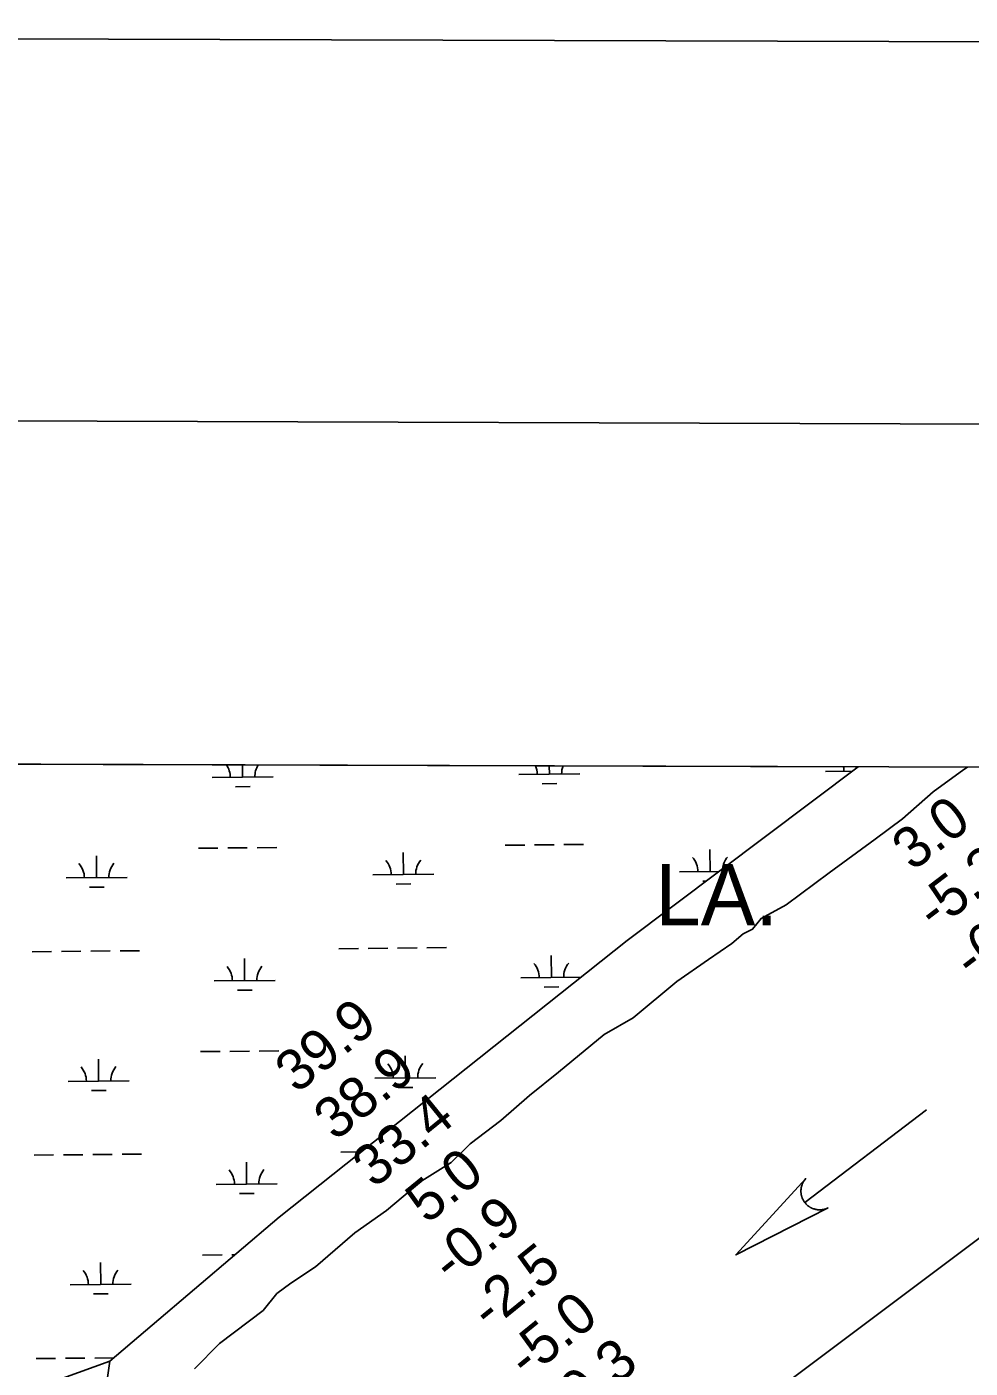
# Model space of a CAD drawing. Extents: x 3146026 to 3183936, y 897894 to 923344.
# Drawn here: x 3152796 to 3154340, y 920567 to 922761 of the extents above; entities that cross this region are included whole.
import ezdxf

# ---------------------------------------------------------------- set-up
doc = ezdxf.new("R2010")
doc.units = 0
for name, color, linetype in [('G-ANNO-NPLT', 7, 'Continuous'), ('V-ANNO-SYMB', 7, 'Continuous'), ('V-GRID-FRAM', 7, 'Continuous'), ('V-RIVR-EDGE', 7, 'Continuous'), ('V-RIVR-RANG', 7, 'Continuous'), ('V-RRAP-FSHR', 7, 'Continuous'), ('V-SITE-VEGE', 7, 'Continuous'), ('V-STRM-FLOW', 7, 'Continuous'), ('V-TOPO-BNDY', 7, 'Continuous'), ('V-TOPO-GNAM-IDEN', 7, 'Continuous'), ('V-WETL-SWMP', 7, 'Continuous')]:
    doc.layers.add(name, color=color, linetype=linetype)

msp = doc.modelspace()

# ---------------------------------------------------------------- linework, layer by layer
at = {"layer": 'G-ANNO-NPLT'}
msp.add_lwpolyline([(3146609.3, 898594.5), (3183275.8, 898477.1), (3183353.1, 922643.7), (3146686.6, 922761)], close=True, dxfattribs=at)
at = {"layer": 'V-ANNO-SYMB'}
msp.add_lwpolyline([(3149361.4, 899210.7), (3182444.4, 899104.8), (3182517.8, 922021.3), (3149434.7, 922127.2), (3149361.4, 899210.7)], dxfattribs=at)
at = {"layer": 'V-GRID-FRAM'}
msp.add_lwpolyline([(3150311.9, 921563.1), (3181637, 921462.9), (3181586.7, 903274.3), (3150245.8, 903374.5), (3150311.9, 921563.1)], dxfattribs=at)
at = {"layer": 'V-RIVR-EDGE'}
for points in [[(3154335.1, 921550.2), (3154329.3, 921546.5), (3154279.2, 921510.1), (3154228.8, 921465.6), (3154184, 921432.7), (3154108.7, 921377.2), (3154038.4, 921324.9), (3153997.5, 921303), (3153983.7, 921285.3), (3153968, 921277.6), (3153949.6, 921262), (3153911.6, 921235.5), (3153859.7, 921199.5), (3153788.3, 921140.4), (3153740.7, 921113.2), (3153666.1, 921051.4), (3153618.8, 921013.2), (3153571.6, 920972.2), (3153521.8, 920934), (3153490.5, 920903.9), (3153442.6, 920873.6), (3153385, 920825.1), (3153332.8, 920788.7)], [(3153332.8, 920788.7), (3153268.6, 920732.9), (3153228.5, 920706.2), (3153205.4, 920689.3), (3153182.8, 920661.9), (3153111.4, 920607.7), (3153070.6, 920566.5)]]:
    msp.add_lwpolyline(points, dxfattribs=at)
at = {"layer": 'V-RRAP-FSHR'}
msp.add_lwpolyline([(3152922.4, 921553.7), (3152922.4, 921554.8)], dxfattribs=at)
at = {"layer": 'V-SITE-VEGE'}
for p, q in [((3154156.3, 921550.8), (3150311.9, 921563.1)), ((3153778.6, 921266.6), (3154156.3, 921550.8)), ((3153209.3, 920814.1), (3153778.6, 921266.6)), ((3152932.2, 920578.6), (3153209.3, 920814.1)), ((3152915.2, 920462.9), (3152932.2, 920578.6))]:
    msp.add_line(p, q, dxfattribs=at)
at = {"layer": 'V-STRM-FLOW'}
msp.add_line((3154268.2, 920990.1), (3154069, 920838.3), dxfattribs=at)
msp.add_lwpolyline([(3154107.1, 920829.6), (3153956.4, 920752.5), (3154070.7, 920877.3), (3154068.8, 920875), (3154067.2, 920872.6), (3154066.6, 920871.5), (3154066.1, 920870.6), (3154065.5, 920869.5), (3154065, 920868.4), (3154064.7, 920867.4), (3154064.2, 920866), (3154063.8, 920864.5), (3154063.6, 920863.7), (3154063.3, 920862.6), (3154063.1, 920861.1), (3154062.9, 920860), (3154062.8, 920858.7), (3154062.8, 920857.9), (3154062.8, 920857), (3154062.8, 920855.9), (3154062.8, 920854.9), (3154062.9, 920853.9), (3154063, 920853.1), (3154063.2, 920851.9), (3154063.4, 920850.8), (3154063.6, 920849.8), (3154063.9, 920848.8), (3154064.1, 920847.9), (3154064.4, 920847.1), (3154064.6, 920846.4), (3154065, 920845.5), (3154065.4, 920844.5), (3154065.8, 920843.7), (3154066.2, 920842.8), (3154066.7, 920842), (3154067.2, 920841.1), (3154067.6, 920840.4), (3154068.3, 920839.4), (3154069, 920838.3), (3154069.3, 920838), (3154069.7, 920837.5), (3154070.1, 920837), (3154070.6, 920836.4), (3154071.1, 920835.9), (3154071.5, 920835.4), (3154072.1, 920834.9), (3154072.5, 920834.5), (3154073.1, 920833.9), (3154073.7, 920833.5), (3154074.1, 920833.1), (3154075.2, 920832.3), (3154075.7, 920831.9), (3154076.1, 920831.6), (3154076.8, 920831.1), (3154077.4, 920830.8), (3154078.1, 920830.4), (3154078.9, 920829.9), (3154079.6, 920829.6), (3154080.2, 920829.3), (3154080.7, 920829), (3154081.4, 920828.7), (3154082.1, 920828.5), (3154082.8, 920828.2), (3154083.6, 920827.9), (3154084.3, 920827.7), (3154085.3, 920827.4), (3154086.1, 920827.2), (3154086.9, 920827), (3154087.6, 920826.9), (3154088.3, 920826.7), (3154089, 920826.6), (3154090, 920826.5), (3154090.1, 920826.5), (3154090.7, 920826.4), (3154091.1, 920826.4), (3154091.8, 920826.4), (3154092.7, 920826.3), (3154093.4, 920826.3), (3154094, 920826.3), (3154094.8, 920826.4), (3154095.5, 920826.4), (3154096.1, 920826.5), (3154096.8, 920826.5), (3154097.7, 920826.7), (3154098.3, 920826.7), (3154098.7, 920826.8), (3154099.2, 920826.9), (3154099.6, 920827), (3154100.3, 920827.1), (3154100.9, 920827.3), (3154101.5, 920827.5), (3154102.2, 920827.6), (3154102.9, 920827.9), (3154103.4, 920828.1), (3154104.2, 920828.3), (3154105, 920828.7), (3154105.7, 920828.9), (3154106.1, 920829.2), (3154106.6, 920829.4), (3154106.9, 920829.5)], close=True, dxfattribs=at)
at = {"layer": 'V-TOPO-BNDY'}
msp.add_lwpolyline([(3151352.6, 917210), (3151351.8, 917287.8), (3151437.6, 917515.3), (3151454.3, 917560), (3151470.7, 917602.4), (3151731.9, 917952.4), (3152126.9, 918492), (3152508.8, 918903.5), (3152818, 919233.7), (3152842.7, 919259.6), (3153265.7, 919700), (3153697.1, 920260.1), (3153745.3, 920322.8), (3153843.6, 920396.5), (3154495.8, 920886), (3154603.3, 920966.4), (3154757.1, 921061.6), (3155165.9, 921315.5), (3155302.7, 921422.4), (3155461.9, 921546.6)], dxfattribs=at)
at = {"layer": 'V-WETL-SWMP'}
for p, q in [((3153149.4, 921533.8), (3153149.2, 921554)), ((3153651.3, 921538.8), (3153651.1, 921552.4)), ((3154153.1, 921548.4), (3154153.1, 921550.8)), ((3153099.4, 921533.3), (3153199.4, 921534.3)), ((3153601.3, 921538.3), (3153701.3, 921539.3)), ((3153639.4, 921523.2), (3153663.4, 921523.5)), ((3154103.1, 921543.3), (3154146.9, 921543.7)), ((3153137.5, 921518.2), (3153161.5, 921518.5)), ((3153077.1, 921417.6), (3153109.1, 921417.9)), ((3153125.1, 921418.1), (3153157.1, 921418.4)), ((3153173.1, 921418.6), (3153205.1, 921418.9)), ((3153579, 921422.6), (3153611, 921422.9)), ((3153627, 921423.1), (3153659, 921423.4)), ((3153675, 921423.6), (3153707, 921423.9)), ((3153914.3, 921379.5), (3153913.9, 921415.5)), ((3152910.5, 921369.5), (3152910.2, 921405.5)), ((3153412.4, 921374.5), (3153412.1, 921410.5)), ((3152860.5, 921369), (3152960.5, 921370)), ((3153362.4, 921374), (3153462.4, 921375)), ((3153864.3, 921379), (3153928.9, 921379.7)), ((3152898.7, 921354), (3152922.7, 921354.2)), ((3153400.6, 921359), (3153424.6, 921359.2)), ((3153902.5, 921364), (3153908.1, 921364)), ((3152804.9, 921248.4), (3152836.9, 921248.7)), ((3152852.9, 921248.9), (3152884.9, 921249.2)), ((3152900.9, 921249.3), (3152932.9, 921249.7)), ((3152948.9, 921249.8), (3152980.9, 921250.1)), ((3153306.8, 921253.4), (3153338.8, 921253.7)), ((3153354.8, 921253.9), (3153386.8, 921254.2)), ((3153402.8, 921254.4), (3153434.8, 921254.7)), ((3153450.8, 921254.8), (3153482.8, 921255.1)), ((3153654.6, 921206.1), (3153654.2, 921242.1)), ((3153152.7, 921201.1), (3153152.3, 921237.1)), ((3153102.7, 921200.6), (3153202.7, 921201.6)), ((3153604.6, 921205.6), (3153703.1, 921206.6)), ((3153140.9, 921185.6), (3153164.8, 921185.8)), ((3153642.7, 921190.6), (3153666.7, 921190.8)), ((3153080.4, 921085), (3153112.4, 921085.3)), ((3153128.4, 921085.4), (3153160.4, 921085.8)), ((3153176.4, 921085.9), (3153208.4, 921086.2)), ((3152913.8, 921036.9), (3152913.5, 921072.9)), ((3153415.7, 921041.9), (3153415.4, 921077.9)), ((3153365.7, 921041.4), (3153465.7, 921042.4)), ((3152863.9, 921036.4), (3152963.8, 921037.4)), ((3152902, 921021.3), (3152926, 921021.6)), ((3153403.9, 921026.3), (3153427.9, 921026.6)), ((3152808.2, 920915.7), (3152840.2, 920916.1)), ((3152856.2, 920916.2), (3152888.2, 920916.5)), ((3152904.2, 920916.7), (3152936.2, 920917)), ((3152952.2, 920917.2), (3152984.2, 920917.5)), ((3153310.1, 920920.7), (3153342.1, 920921.1)), ((3153156, 920868.5), (3153155.7, 920904.5)), ((3153106, 920868), (3153206, 920869)), ((3153144.2, 920852.9), (3153168.2, 920853.1)), ((3152917.2, 920704.2), (3152916.8, 920740.2)), ((3153083.8, 920752.3), (3153115.8, 920752.6)), ((3153131.8, 920752.8), (3153137.2, 920752.8)), ((3152867.2, 920703.7), (3152967.2, 920704.7)), ((3152905.3, 920688.7), (3152929.3, 920688.9)), ((3152811.5, 920583.1), (3152843.5, 920583.4)), ((3152859.5, 920583.6), (3152891.5, 920583.9)), ((3152907.5, 920584), (3152938.9, 920584.3))]:
    msp.add_line(p, q, dxfattribs=at)
msp.add_lwpolyline([(3154156.3, 921550.8), (3150311.9, 921563.1), (3150299.2, 918069.2), (3150852.3, 918711.7), (3151740.5, 919755.3), (3152243.5, 920278.8), (3152339.1, 920369.4), (3152421.5, 920426.9), (3152514.9, 920450.7), (3152616.2, 920465.1), (3152932.2, 920578.6), (3153209.3, 920814.1), (3153778.6, 921266.6), (3154156.3, 921550.8)], dxfattribs=at)
for centre, start, end in [((3153094.1, 921533.7), 359.7992, 35.4199), ((3153204.6, 921534.8), 147.0718, 181.3429), ((3153596, 921538.7), 359.7992, 23.0633), ((3153706.5, 921539.8), 159.1201, 181.3429), ((3154097.9, 921543.7), 359.7992, 11.7755), ((3152855.3, 921369.4), 359.7992, 41.3429), ((3152965.8, 921370.5), 139.7992, 181.3429), ((3153357.2, 921374.4), 359.7992, 41.3429), ((3153467.7, 921375.5), 139.7992, 181.3429), ((3153859.1, 921379.4), 359.7992, 41.3429), ((3153969.5, 921380.6), 139.7992, 174.6045), ((3153097.5, 921201), 359.7992, 41.3429), ((3153207.9, 921202.1), 139.7992, 181.3429), ((3153599.3, 921206), 359.7992, 41.3429), ((3153709.8, 921207.1), 139.7992, 181.3429), ((3153360.5, 921041.8), 359.7992, 41.3429), ((3153471, 921042.9), 139.7992, 181.3429), ((3152858.6, 921036.8), 359.7992, 41.3429), ((3152969.1, 921037.9), 139.7992, 181.3429), ((3153100.8, 920868.4), 359.7992, 41.3429), ((3153211.2, 920869.5), 139.7992, 181.3429), ((3152861.9, 920704.1), 359.7992, 41.3429), ((3152972.4, 920705.2), 139.7992, 181.3429)]:
    msp.add_arc(centre, 35.2, start, end, dxfattribs=at)

# ---------------------------------------------------------------- texts
at = {"layer": 'V-RIVR-RANG'}
for s, rotation, p in [('3.0', 37.3283, (3154245.3, 921378.9)), ('-5.3', 37.3283, (3154282, 921281.1)), ('-6.9', 37.3283, (3154342.7, 921201.6)), ('39.9', 39.0383, (3153237.8, 921015.1)), ('38.9', 39.0383, (3153301, 920937.5)), ('33.4', 39.0383, (3153364.4, 920860.2)), ('5.0', 39.0383, (3153451.1, 920801.8)), ('-0.9', 39.0383, (3153490.5, 920705)), ('-2.5', 39.0383, (3153553.9, 920627.6)), ('-5.0', 39.0383, (3153614.8, 920548.3)), ('-9.3', 39.0383, (3153680.2, 920472.6))]:
    msp.add_text(s, height=67, rotation=rotation, dxfattribs=at).set_placement(p)
at = {"layer": 'V-TOPO-GNAM-IDEN'}
msp.add_text('LA.', height=100.01, rotation=359.9762, dxfattribs=at).set_placement((3153824.5, 921291.7))

doc.saveas('drawing.dxf')
